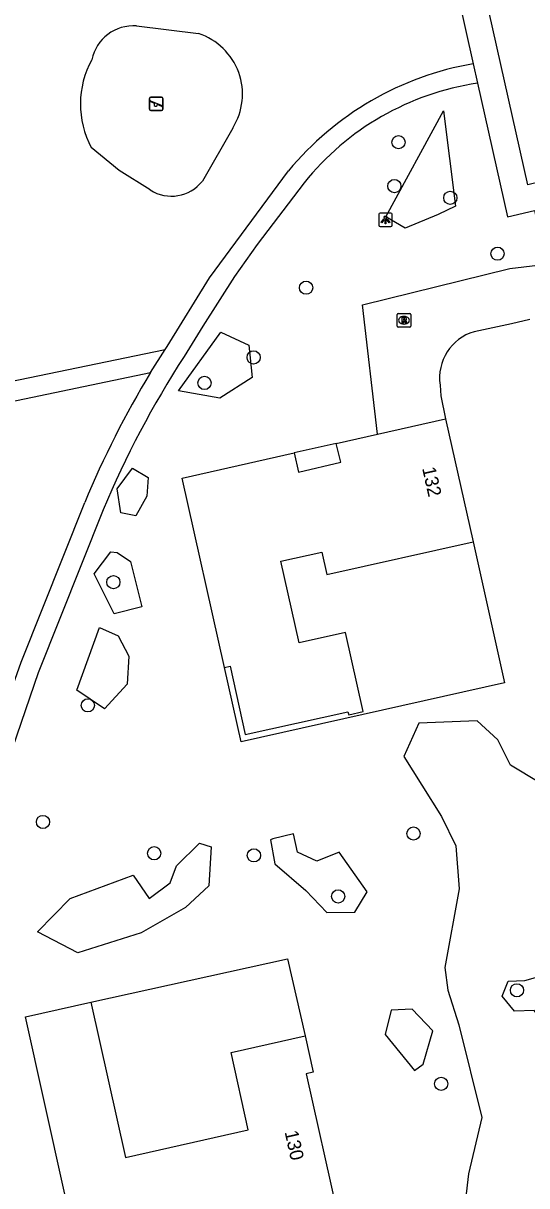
# Model space of a CAD drawing. Extents: x 156664 to 157568, y 383571 to 384421.
# Drawn here: x 156741.1 to 156778.4, y 383944.2 to 384030.2 of the extents above; entities that cross this region are included whole.
import ezdxf

# ---------------------------------------------------------------- set-up
doc = ezdxf.new("R2010")
doc.units = 0
for name, color, linetype in [('IMGEO_Boom', 7, 'Continuous'), ('IMGEO_Groenvoorziening', 7, 'Continuous'), ('IMGEO_Lichtpunt', 7, 'Continuous'), ('IMGEO_Meer_plas_ven_vijver', 7, 'Continuous'), ('IMGEO_Pand', 7, 'Continuous'), ('IMGEO_Pand_nummerreeks', 7, 'Continuous'), ('IMGEO_Pand_overbouw', 7, 'Continuous'), ('IMGEO_Rijbaan_lokaal_gesloten', 7, 'Continuous'), ('IMGEO_Rioolput', 7, 'Continuous'), ('IMGEO_Speelvoorziening', 7, 'Continuous'), ('IMGEO_Voetpad_open', 7, 'Continuous')]:
    doc.layers.add(name, color=color, linetype=linetype)

msp = doc.modelspace()

# ---------------------------------------------------------------- linework, layer by layer
at = {"layer": 'IMGEO_Boom'}
for centre in [(156768.857, 384021.405), (156768.554, 384018.162), (156772.697, 384017.295), (156776.2, 384013.155), (156762.017, 384010.641), (156758.132, 384005.481), (156754.496, 384003.593), (156747.744, 383988.848), (156745.852, 383979.731), (156742.527, 383971.098), (156769.975, 383970.241), (156750.764, 383968.783), (156758.154, 383968.63), (156764.388, 383965.59), (156777.637, 383958.643), (156772.022, 383951.722)]:
    msp.add_circle(centre, 0.489, dxfattribs=at)
at = {"layer": 'IMGEO_Groenvoorziening'}
for points in [[(156749.468, 384030.009), (156754.054, 384029.441)], [(156771.788, 384016.068), (156769.366, 384015.037), (156767.921, 384015.884), (156772.193, 384023.718), (156773.09, 384016.668), (156771.788, 384016.068)], [(156756.584, 384022.458), (156754.334, 384018.53)], [(156748.162, 384019.314), (156746.111, 384021.006)], [(156750.472, 384017.873), (156748.162, 384019.314)], [(156752.568, 384003.018), (156755.692, 384007.353), (156757.789, 384006.398), (156758.024, 384003.987), (156755.629, 384002.458), (156752.568, 384003.018)], [(156749.157, 383997.29), (156750.324, 383996.595), (156750.22, 383995.221), (156749.408, 383993.751), (156748.298, 383993.973), (156748.03, 383995.759), (156749.157, 383997.29)], [(156774.388, 383991.829), (156776.706, 383981.404), (156757.197, 383977.029), (156755.968, 383982.533)], [(156747.554, 383991.103), (156748.013, 383991.053), (156749, 383990.384), (156749.849, 383987.011), (156747.802, 383986.505), (156746.327, 383989.459), (156747.554, 383991.103)], [(156745.041, 383980.865), (156746.721, 383985.493), (156748.11, 383984.885), (156748.897, 383983.37), (156748.768, 383981.288), (156747.086, 383979.467), (156745.041, 383980.865)], [(156759.387, 383969.769), (156759.702, 383967.991), (156762.006, 383966.029), (156763.548, 383964.403), (156765.639, 383964.428), (156766.549, 383965.922), (156764.465, 383968.858), (156762.81, 383968.198), (156761.384, 383968.868), (156761.095, 383970.228), (156759.55, 383969.856), (156759.387, 383969.769)], [(156754.803, 383966.384), (156753.086, 383964.767), (156749.81, 383962.889), (156745.121, 383961.406), (156742.132, 383962.978), (156744.545, 383965.437), (156749.203, 383967.157), (156750.387, 383965.431), (156751.94, 383966.605), (156752.424, 383967.847), (156754.125, 383969.538), (156754.98, 383969.249), (156754.803, 383966.384)], [(156746.086, 383957.762), (156760.64, 383960.974), (156761.956, 383955.261)], [(156769.878, 383957.251), (156768.328, 383957.183), (156767.868, 383955.375), (156770.037, 383952.701), (156770.692, 383953.17), (156771.409, 383955.65), (156769.878, 383957.251)]]:
    msp.add_lwpolyline(points, dxfattribs=at)
for centre, radius, start, end in [((156749.227, 384026.873), 3.145, 85.60867, 168.3131), ((156752.604, 384024.966), 4.704, 327.78692, 72.04484), ((156752.094, 384024.225), 6.794, 151.08353, 208.28221), ((156752.04, 384020.338), 2.921, 237.54503, 321.76432)]:
    msp.add_arc(centre, radius, start, end, dxfattribs=at)
at = {"layer": 'IMGEO_Lichtpunt'}
for p, q in [((156767.399, 384016.07), (156767.399, 384015.263)), ((156767.399, 384016.07), (156767.399, 384015.263)), ((156768.301, 384016.165), (156767.493, 384016.165)), ((156768.301, 384016.165), (156767.493, 384016.165)), ((156768.395, 384015.263), (156768.395, 384016.07)), ((156768.395, 384015.263), (156768.395, 384016.07)), ((156767.493, 384015.169), (156768.301, 384015.169)), ((156767.493, 384015.169), (156768.301, 384015.169))]:
    msp.add_line(p, q, dxfattribs=at)
for points in [[(156767.773, 384015.734), (156767.812, 384015.706), (156767.624, 384015.444), (156767.586, 384015.471), (156767.773, 384015.734)], [(156767.875, 384015.686), (156767.922, 384015.686), (156767.922, 384015.364), (156767.875, 384015.364), (156767.875, 384015.686)], [(156767.985, 384015.706), (156768.023, 384015.733), (156768.21, 384015.471), (156768.171, 384015.443), (156767.985, 384015.706)]]:
    msp.add_lwpolyline(points, dxfattribs=at)
msp.add_circle((156767.898, 384015.868), 0.0994, dxfattribs=at)
for centre, start, end in [((156767.493, 384016.07), 90, 180), ((156767.493, 384016.07), 90, 180), ((156768.301, 384016.07), 0, 90), ((156768.301, 384016.07), 0, 90), ((156767.493, 384015.263), 180, 270), ((156767.493, 384015.263), 180, 270), ((156768.301, 384015.263), 270, 0), ((156768.301, 384015.263), 270, 360)]:
    msp.add_arc(centre, 0.0946, start, end, dxfattribs=at)
at = {"layer": 'IMGEO_Meer_plas_ven_vijver'}
for points in [[(156779.327, 383973.994), (156777.149, 383975.302), (156776.217, 383977.176), (156774.697, 383978.591), (156770.374, 383978.421), (156769.264, 383975.956), (156770.584, 383973.827), (156772.059, 383971.514), (156773.11, 383969.336), (156773.363, 383966.149), (156772.286, 383960.331), (156772.527, 383958.648), (156773.33, 383956.082), (156775.033, 383949.232), (156774.037, 383945.068), (156773.42, 383939.788), (156775.723, 383938.382), (156778.843, 383939.451), (156783.667, 383944.503), (156783.962, 383947.12)], [(156783.962, 383947.12), (156782.987, 383945.756), (156782.102, 383950.935), (156782.724, 383952.271), (156781.326, 383953.479), (156779.895, 383955.046), (156779.589, 383956.296), (156778.922, 383957.158), (156777.466, 383957.092), (156776.54, 383958.214), (156776.978, 383959.318), (156778.222, 383959.363), (156779.701, 383959.798), (156780.053, 383960.933), (156780.441, 383960.855)]]:
    msp.add_lwpolyline(points, dxfattribs=at)
at = {"layer": 'IMGEO_Pand'}
for points in [[(156767.319, 383999.798), (156772.355, 384000.925)], [(156772.355, 384000.925), (156774.388, 383991.829)], [(156755.968, 383982.533), (156752.836, 383996.555), (156761.128, 383998.412), (156761.466, 383996.981), (156764.584, 383997.716), (156764.255, 383999.112), (156767.319, 383999.798)], [(156755.968, 383982.533), (156756.39, 383982.627), (156757.512, 383977.566), (156765.119, 383979.252), (156765.172, 383979.023), (156766.244, 383979.27), (156764.93, 383985.114), (156761.515, 383984.347), (156760.155, 383990.399), (156763.174, 383991.078), (156763.546, 383989.416), (156774.388, 383991.829)], [(156750.78, 383938.387), (156745.551, 383937.219), (156741.236, 383956.679), (156746.086, 383957.762)], [(156746.086, 383957.762), (156748.639, 383946.279), (156757.728, 383948.318), (156756.462, 383954.041), (156761.956, 383955.261)], [(156761.956, 383955.261), (156762.554, 383952.572), (156762.026, 383952.455), (156764.312, 383942.195), (156759.416, 383941.099)]]:
    msp.add_lwpolyline(points, dxfattribs=at)
at = {"layer": 'IMGEO_Pand_overbouw'}
msp.add_lwpolyline([(156764.255, 383999.112), (156761.128, 383998.412), (156761.466, 383996.981), (156764.584, 383997.716)], close=True, dxfattribs=at)
at = {"layer": 'IMGEO_Rijbaan_lokaal_gesloten'}
for points in [[(156767.319, 383999.798), (156766.184, 384009.37), (156777.107, 384012.058), (156779.792, 384012.393), (156779.821, 384012.399)], [(156778.599, 384008.292), (156777.229, 384007.978), (156774.468, 384007.384)], [(156771.942, 384003.438), (156771.991, 384002.639), (156772.355, 384000.925)]]:
    msp.add_lwpolyline(points, dxfattribs=at)
msp.add_arc((156775.479, 384003.955), 3.575, 106.42859, 188.32139, dxfattribs=at)
at = {"layer": 'IMGEO_Rioolput'}
for p, q in [((156768.769, 384007.803), (156768.769, 384008.655)), ((156768.844, 384008.729), (156769.696, 384008.729)), ((156769.77, 384008.655), (156769.77, 384007.803)), ((156769.28, 384007.949), (156769.255, 384007.949)), ((156769.257, 384008.509), (156769.282, 384008.509)), ((156769.696, 384007.729), (156768.844, 384007.729))]:
    msp.add_line(p, q, dxfattribs=at)
for points in [[(156768.769, 384007.803), (156768.769, 384008.655)], [(156768.844, 384008.729), (156769.696, 384008.729)], [(156769.77, 384008.655), (156769.77, 384007.803)], [(156769.358, 384008.427), (156769.106, 384008.429), (156769.106, 384008.029)], [(156769.106, 384008.029), (156769.23, 384008.029), (156769.23, 384008.191), (156769.241, 384008.191)], [(156769.284, 384008.348), (156769.23, 384008.348), (156769.23, 384008.267)], [(156769.23, 384008.267), (156769.282, 384008.267)], [(156769.288, 384008.162), (156769.359, 384008.029), (156769.499, 384008.029), (156769.434, 384008.155)], [(156769.696, 384007.729), (156768.844, 384007.729)]]:
    msp.add_lwpolyline(points, dxfattribs=at)
for centre, radius, start, end in [((156768.846, 384008.653), 0.0765, 91.55205, 178.44795), ((156768.846, 384008.653), 0.0765, 91.55205, 178.44795), ((156769.694, 384008.653), 0.0765, 1.55205, 88.44795), ((156769.694, 384008.653), 0.0765, 1.55205, 88.44795), ((156768.846, 384007.805), 0.0765, 181.55205, 268.44795), ((156768.846, 384007.805), 0.0765, 181.55205, 268.44795), ((156769.24, 384008.138), 0.0533, 26.02933, 88.69889), ((156769.266, 384008.456), 0.19, 274.7715, 282.96867), ((156769.29, 384008.252), 0.0964, 77.00612, 93.18647), ((156769.304, 384008.309), 0.0378, 276.66336, 79.67722), ((156769.357, 384008.317), 0.109, 350.36119, 89.41601), ((156769.355, 384008.317), 0.112, 277.58423, 350.98172), ((156769.339, 384008.102), 0.108, 29.51342, 73.79051), ((156769.694, 384007.805), 0.0765, 271.55205, 358.44795), ((156769.694, 384007.805), 0.0765, 271.55205, 358.44795)]:
    msp.add_arc(centre, radius, start, end, dxfattribs=at)
for centre, major_axis, ratio, start_param, end_param in [((156769.256, 384008.229), (-0.387, 0.002), 0.722429, 4.712389, 7.853982), ((156769.281, 384008.229), (-0.39, 0.002), 0.717154, 1.570796, 4.712389)]:
    msp.add_ellipse(centre, major_axis=major_axis, ratio=ratio, start_param=start_param, end_param=end_param, dxfattribs=at)
at = {"layer": 'IMGEO_Speelvoorziening'}
for p, q in [((156750.418, 384023.848), (156750.418, 384024.648)), ((156750.418, 384024.648), (156750.418, 384023.848)), ((156750.801, 384024.276), (156750.462, 384024.413)), ((156750.487, 384024.473), (156751.363, 384024.12)), ((156750.518, 384024.748), (156751.308, 384024.748)), ((156751.308, 384024.748), (156750.518, 384024.748)), ((156751.339, 384024.06), (156750.999, 384024.197)), ((156751.408, 384024.648), (156751.408, 384023.848)), ((156751.408, 384023.848), (156751.408, 384024.648)), ((156751.308, 384023.748), (156750.518, 384023.748)), ((156750.518, 384023.748), (156751.308, 384023.748))]:
    msp.add_line(p, q, dxfattribs=at)
for centre, radius, start, end in [((156750.518, 384024.648), 0.1, 90, 180), ((156750.518, 384024.648), 0.1, 90, 180), ((156750.475, 384024.443), 0.0327, 68.07798, 248.07798), ((156750.88, 384024.186), 0.12, 130.99278, 5.16318), ((156751.308, 384024.648), 0.1, 0, 90), ((156751.308, 384024.648), 0.1, 360, 90), ((156751.351, 384024.09), 0.0327, 248.07798, 68.07798), ((156750.518, 384023.848), 0.1, 180, 270), ((156750.518, 384023.848), 0.1, 180, 270), ((156751.308, 384023.848), 0.1, 270, 0), ((156751.308, 384023.848), 0.1, 270, 0)]:
    msp.add_arc(centre, radius, start, end, dxfattribs=at)
at = {"layer": 'IMGEO_Voetpad_open'}
for points in [[(156770.782, 384043.37), (156774.397, 384027.214)], [(156781.838, 384012.804), (156780.475, 384018.747), (156778.442, 384018.254), (156772.725, 384043.785)], [(156774.397, 384027.214), (156774.72, 384025.769)], [(156774.72, 384025.769), (156776.934, 384015.874), (156778.942, 384016.363), (156779.821, 384012.399)], [(156751.586, 384006.062), (156751.725, 384006.297), (156754.865, 384011.374), (156760.705, 384019.284)], [(156761.879, 384018.406), (156758.392, 384013.827), (156756.703, 384011.476), (156754.364, 384007.783), (156752.982, 384005.552)], [(156726.961, 384000.99), (156751.586, 384006.062)], [(156750.5, 384004.357), (156751.586, 384006.062)], [(156726.363, 383999.343), (156750.5, 384004.357)], [(156737.952, 383974.452), (156738.777, 383976.903), (156740.904, 383982.935), (156745.62, 383994.734)], [(156746.986, 383994.199), (156742.177, 383982.137), (156740.263, 383976.579), (156739.354, 383973.907)]]:
    msp.add_lwpolyline(points, dxfattribs=at)
for centre, radius, start, end in [((156778.326, 384004.644), 22.909, 99.87617, 140.28013), ((156777.663, 384005.757), 20.227, 98.36665, 141.29307), ((156814.276, 383965.92), 72.991, 147.11386, 157.20528), ((156810.796, 383967.731), 70.548, 148.72389, 157.49531)]:
    msp.add_arc(centre, radius, start, end, dxfattribs=at)

# ---------------------------------------------------------------- texts
at = {"layer": 'IMGEO_Pand_nummerreeks'}
for s, rotation, p in [('132', 282.59913, (156770.609, 383997.272)), ('130', 282.55902, (156760.421, 383948.161))]:
    msp.add_text(s, height=1, rotation=rotation, dxfattribs=at).set_placement(p)

doc.saveas('drawing.dxf')
